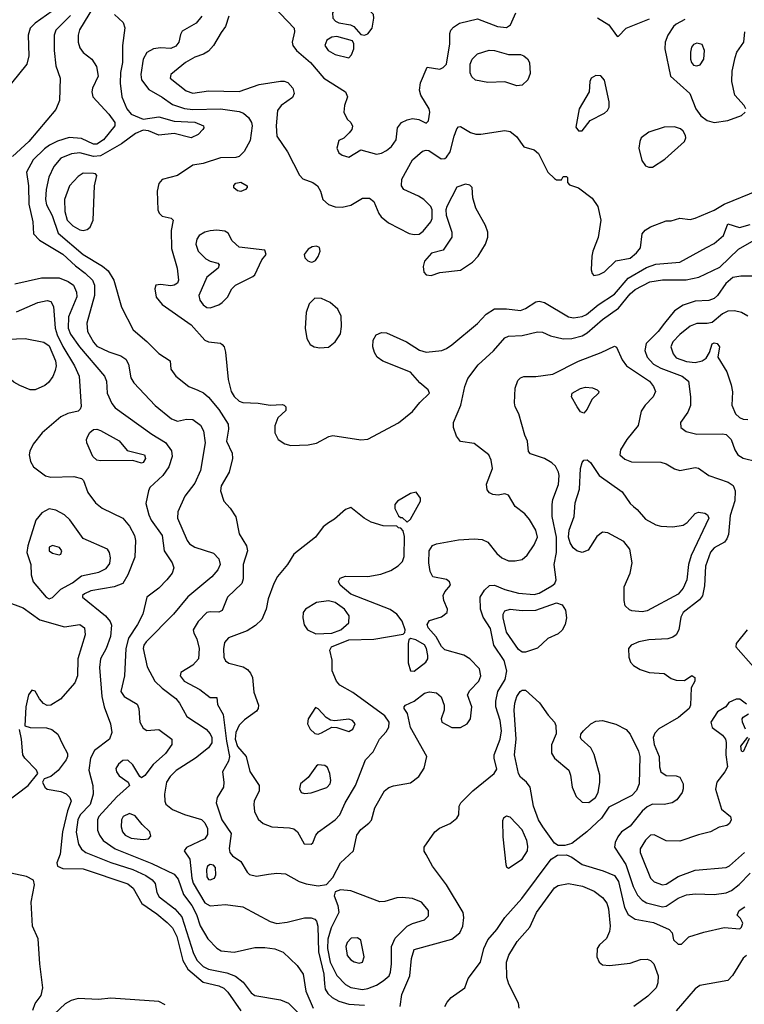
# Model space of a CAD drawing. Extents: x 1173029 to 1307123, y 522559 to 678521.
# Tile 613 of 623: x 1245354 to 1249582, y 653888 to 659635. Entities that reach past the tile are written whole.
import ezdxf

# ---------------------------------------------------------------- set-up
doc = ezdxf.new("R2010")
doc.units = 0

msp = doc.modelspace()

# ---------------------------------------------------------------- linework, layer by layer
at = {"layer": '0CON10XD'}
for points in [[(1247365, 659545.7), (1247385, 659552.5), (1247410.8, 659585), (1247420, 659645), (1247417.5, 659665), (1247362.4, 659722.4), (1247304.6, 659764.6), (1247285, 659771.5), (1247265, 659767.5), (1247195.6, 659705), (1247178.5, 659675), (1247181.1, 659645), (1247196.9, 659626.9), (1247215, 659617.5), (1247284.7, 659604.7), (1247304.2, 659595), (1247345, 659548), (1247365, 659545.7)], [(1245806.1, 659745), (1245703, 659577), (1245694.7, 659545), (1245694.6, 659505), (1245705, 659470.8), (1245725, 659444.4), (1245775.6, 659405), (1245802.8, 659362.8), (1245812.7, 659305), (1245778.8, 659235), (1245775.4, 659215), (1245780.9, 659185), (1245875, 659084.5), (1245908.4, 659035), (1245909.7, 659015), (1245843.2, 658935), (1245805, 658908), (1245785, 658909), (1245715, 658941.8), (1245643.2, 658946.8), (1245575, 658926.9), (1245527, 658903), (1245498.5, 658881.5), (1245432.5, 658817.5), (1245393.5, 658745), (1245405.3, 658665), (1245407.8, 658557.8), (1245431.2, 658455), (1245435.5, 658385), (1245469.2, 658349.2), (1245605, 658265.9), (1245679, 658199), (1245736.5, 658156.5), (1245778.1, 658115), (1245790, 658085), (1245790, 658025), (1245745.3, 657865), (1245748.8, 657815), (1245785, 657752.7), (1245805, 657730), (1245875, 657696.7), (1245945, 657672.9), (1245973.9, 657653.9), (1245988.5, 657625), (1246002.3, 657545), (1246019.5, 657515), (1246145, 657383.1), (1246238.8, 657305), (1246275, 657291.9), (1246326.4, 657303.6), (1246365, 657301.8), (1246409.5, 657269.5), (1246426.4, 657235), (1246436, 657165), (1246409.4, 657005), (1246375, 656930), (1246318, 656855), (1246277.6, 656762.4), (1246275.6, 656725), (1246331.5, 656595), (1246345, 656575.6), (1246375, 656557.3), (1246485, 656521.9), (1246515, 656488), (1246522.7, 656455), (1246510.9, 656425), (1246475.7, 656384.3), (1246335, 656267.5), (1246250.4, 656165), (1246091.5, 656005), (1246078, 655985), (1246074.1, 655965), (1246098.6, 655858.6), (1246142.4, 655775), (1246185, 655732.7), (1246265, 655673.8), (1246286.8, 655646.8), (1246329.1, 655569.1), (1246441.8, 655495), (1246465, 655467.5), (1246474.7, 655445), (1246474.7, 655415), (1246455.5, 655385), (1246380, 655325), (1246266.2, 655253.8), (1246231.2, 655218.8), (1246211.2, 655185), (1246199.6, 655115), (1246200.5, 655075), (1246207.4, 655057.4), (1246245.3, 655025.3), (1246315, 654995.3), (1246415, 654966.7), (1246435, 654947.5), (1246450.4, 654915), (1246450.5, 654879.5), (1246435, 654854.5), (1246327.3, 654802.7), (1246313.8, 654785), (1246346.1, 654736.1), (1246357.6, 654625), (1246366.4, 654595), (1246435, 654480.4), (1246465, 654463.1), (1246555, 654470.5), (1246655, 654456.7), (1246815, 654372), (1246855, 654360.8), (1246915, 654367.1), (1247015, 654392.9), (1247055, 654392.9), (1247075, 654385.8), (1247085, 654373.8), (1247092.5, 654345), (1247097.8, 654195), (1247128.3, 654065), (1247132.4, 654007.6), (1247137.1, 653977.1), (1247151.8, 653951.8), (1247177.4, 653927.4), (1247215, 653906.7), (1247275, 653888.4), (1247365, 653883.4)], [(1246835, 659712.5), (1246955.5, 659585.5), (1246957.1, 659565), (1246943.5, 659505), (1246948.5, 659485), (1246968.5, 659455), (1247051.5, 659385), (1247129.4, 659295), (1247255.8, 659215), (1247265.9, 659185.9), (1247249.5, 659135), (1247245.7, 659095), (1247264, 659055), (1247286.2, 659035), (1247295.9, 659014.1), (1247291.2, 658995), (1247275.9, 658974.1), (1247246.1, 658943.9), (1247215, 658930), (1247203.8, 658885), (1247215, 658857.5), (1247235, 658844), (1247275, 658833.8), (1247345, 658876.2), (1247435, 658850.6), (1247465, 658856.5), (1247495, 658871.5), (1247524, 658896), (1247551.1, 658935), (1247558.5, 659005), (1247581.8, 659035), (1247615, 659051.6), (1247645, 659058.3), (1247682.6, 659052.6), (1247725, 659031.4), (1247740, 659045), (1247747.7, 659095), (1247742.1, 659115), (1247693.4, 659195), (1247686.7, 659225), (1247692.2, 659267.8), (1247731.7, 659358.3), (1247805, 659347.1), (1247825, 659355.6), (1247843.5, 659375), (1247864.4, 659495), (1247862.9, 659555), (1247870, 659575), (1247885, 659591.4), (1247920, 659615), (1248025, 659640), (1248142.5, 659595), (1248195, 659589.2), (1248217.5, 659605), (1248247.8, 659675)], [(1245544.4, 659685.6), (1245444.5, 659615), (1245414.6, 659585), (1245403.6, 659545), (1245407.7, 659425), (1245395.5, 659375), (1245265.6, 659215)], [(1245651, 659659), (1245563.9, 659575), (1245555.3, 659544.7), (1245555.4, 659455), (1245565.4, 659365.4), (1245589.2, 659295), (1245585.6, 659164.4), (1245565, 659111.2), (1245408.2, 658925), (1245312.7, 658837.3)], [(1245908, 659665), (1245958.2, 659618.2), (1245967.4, 659587.4), (1245953.3, 659485), (1245954.1, 659385), (1245942.8, 659327.2), (1245939.8, 659265), (1245950.5, 659185), (1245979.6, 659115), (1246005, 659084.6), (1246075, 659054.5), (1246165, 659068.1), (1246255, 659043.8), (1246375, 659037.7), (1246425.8, 659015), (1246428.6, 659005), (1246422.9, 658995), (1246395, 658964.4), (1246355, 658945.6), (1246255, 658970.9), (1246165, 658962), (1246105, 658986.2), (1246075, 658991.2), (1246028.9, 658971.1), (1245948.5, 658911.5), (1245825, 658840.4), (1245785, 658836.8), (1245705, 658858.7), (1245656.9, 658853.1), (1245595, 658826.8), (1245552.3, 658777.7), (1245523.1, 658716.9), (1245508.4, 658645), (1245504.7, 658585), (1245511.1, 658555), (1245542.6, 658492.6), (1245579.4, 658389.4), (1245724.6, 658265), (1245837.4, 658197.4), (1245869.6, 658169.6), (1245902.3, 658115), (1245948.3, 657958.3), (1246015.7, 657825), (1246095, 657757.8), (1246165, 657687.1), (1246232.5, 657645), (1246236.7, 657595), (1246265.8, 657555), (1246341.4, 657495), (1246393.3, 657473.3)], [(1246416, 659655), (1246384.3, 659615.7), (1246302.2, 659567.8), (1246291.5, 659548.5), (1246282.2, 659505), (1246265, 659481.1), (1246235, 659467.5), (1246175, 659471.9), (1246135.6, 659464.4), (1246095, 659444), (1246074.7, 659405.3), (1246060, 659315), (1246064.7, 659284.7), (1246108, 659228), (1246185, 659182.8), (1246245, 659140.3), (1246315, 659117.3), (1246365, 659111.2), (1246525, 659114.3), (1246635, 659099.7), (1246659.2, 659089.2), (1246688.9, 659065), (1246706, 659036), (1246710.5, 659015), (1246699.2, 658930.8), (1246664, 658866), (1246635, 658836.9), (1246615, 658830.6), (1246525, 658828.9), (1246425, 658795.8), (1246365, 658786.9), (1246275, 658725.7), (1246185, 658702.5), (1246165, 658678.8), (1246155.5, 658635), (1246160, 658525), (1246166.8, 658506.8), (1246185, 658488.8), (1246237.3, 658477.3), (1246250, 658465), (1246238.1, 658405), (1246239.2, 658299.2), (1246273.3, 658185), (1246281.1, 658115), (1246275, 658098), (1246255, 658085.6), (1246235, 658082.2), (1246175, 658090), (1246147.5, 658085), (1246142, 658065), (1246150, 658015), (1246185, 657972.2), (1246355, 657853.5), (1246435, 657764.3), (1246455, 657754.2), (1246525, 657748), (1246535, 657740), (1246546, 657725), (1246553.8, 657695), (1246570.8, 657535), (1246588, 657465), (1246605, 657436.5), (1246635, 657409.1), (1246655, 657401.2), (1246745, 657397.7), (1246815, 657385.5), (1246885, 657389.2), (1246897.5, 657385), (1246906.7, 657375), (1246906, 657355), (1246859.4, 657310.6), (1246842.9, 657265), (1246843.2, 657223.2), (1246862, 657185), (1246900.5, 657160.5), (1246935, 657150.5), (1247036.8, 657153.2), (1247085.7, 657164.3), (1247157.4, 657202.6), (1247181.7, 657208.3), (1247345, 657182.9), (1247385, 657187.5), (1247565, 657281.4), (1247645, 657349.4), (1247688.1, 657401.9), (1247744.3, 657455), (1247737.1, 657475), (1247689.4, 657515), (1247635, 657578.9), (1247473, 657643), (1247440, 657665), (1247423.2, 657693.2), (1247414.3, 657725), (1247415.8, 657765), (1247434.4, 657795.6), (1247465, 657810), (1247495, 657807.1), (1247610, 657755), (1247686.6, 657706.6), (1247725, 657695.4), (1247816, 657705), (1247845, 657715.9), (1247875, 657736.9), (1248025, 657861.5), (1248075, 657917.1), (1248125, 657947.5), (1248195, 657947.7), (1248275, 657937.7), (1248305, 657948.8), (1248365, 657988.5), (1248385, 657992.2), (1248415, 657984.4), (1248555, 657900.7), (1248585, 657895.9), (1248635, 657902.5), (1248660.4, 657915), (1248729.6, 657970.4), (1248825, 658034.1), (1248903.7, 658126.3), (1249010.2, 658189.8), (1249065, 658208.4), (1249205, 658219.3), (1249361.1, 658305), (1249405, 658329.5), (1249460.4, 658375), (1249485, 658443.3), (1249552.6, 658422.6), (1249615, 658439.3)], [(1246573.6, 659655), (1246554.4, 659595), (1246529.2, 659560.8), (1246483.8, 659485), (1246455, 659450.9), (1246426.5, 659433.5), (1246375, 659417.1), (1246322.2, 659385), (1246235.7, 659315), (1246231.9, 659295), (1246325, 659220), (1246365, 659205.9), (1246455, 659220.9), (1246634.6, 659215.4), (1246752, 659258), (1246875, 659277.5), (1246897.4, 659277.4), (1246918.3, 659268.3), (1246948.5, 659235), (1246955.6, 659205), (1246945, 659181.4), (1246879.2, 659135), (1246858.6, 659105), (1246850.5, 659015), (1246853.5, 658955), (1246917.3, 658865), (1246987, 658727), (1247005, 658706.7), (1247065, 658686), (1247091.2, 658665), (1247108.8, 658635), (1247122, 658585), (1247155, 658557.1), (1247195, 658542.9), (1247235, 658540.6), (1247286.3, 658553.7), (1247355, 658594.4), (1247395, 658592.9), (1247420, 658575), (1247448.8, 658505), (1247463.8, 658485), (1247505, 658450), (1247626.8, 658386.8), (1247655, 658380.8), (1247685, 658384), (1247708.3, 658401.7), (1247752.5, 658455), (1247760, 658475), (1247760, 658525), (1247752.5, 658545), (1247711.2, 658585), (1247681.2, 658605), (1247594.3, 658644.3), (1247581.2, 658665), (1247584, 658705), (1247645, 658817.5), (1247705, 658868.9), (1247725, 658874.4), (1247741.1, 658871.1), (1247813.8, 658823.8), (1247835, 658825.6), (1247845, 658832.9), (1247865.3, 658864.7), (1247888.9, 658955), (1247905, 658998), (1247915, 659010), (1247925, 659012), (1247985, 658976.5), (1248015, 658967.3), (1248045, 658966.4), (1248185, 658989.1), (1248215, 658982.2), (1248253.1, 658953.1), (1248295, 658893.3), (1248355, 658876), (1248380, 658855), (1248435.9, 658745.9), (1248475, 658707.5), (1248485, 658700), (1248515, 658700), (1248525, 658720), (1248545, 658720), (1248550, 658715), (1248550, 658685), (1248561.7, 658671.7), (1248615, 658653.3), (1248694.5, 658594.5), (1248727.1, 658545), (1248744.3, 658465), (1248728.6, 658365), (1248697.5, 658285), (1248692.9, 658255), (1248688.8, 658175), (1248693, 658153), (1248703, 658143), (1248735, 658148.8), (1248765, 658162.9), (1248832.1, 658227.9), (1248915, 658243.5), (1248953.3, 658275), (1248976, 658304), (1248985.6, 658385), (1249003.3, 658406.7), (1249034, 658426), (1249125, 658460.8), (1249155, 658462), (1249205, 658476), (1249265, 658470), (1249295, 658477.8), (1249405, 658524.2), (1249465, 658558.9), (1249665, 658640.2)], [(1248725, 659646.7), (1248790.6, 659605), (1248835, 659543.3), (1248845, 659537.5), (1248892, 659585), (1249028.9, 659641.1)], [(1249235, 659636), (1249185, 659610), (1249168.8, 659595), (1249135.7, 659545), (1249120, 659505), (1249117.1, 659465), (1249151.1, 659305), (1249263.8, 659203.8), (1249299.4, 659115), (1249328.1, 659075), (1249365, 659047.3), (1249405, 659035.4), (1249485, 659047.1), (1249565, 659077.1), (1249586, 659095)], [(1247275, 659412), (1247290.3, 659429.7), (1247304.4, 659465), (1247304.3, 659495), (1247295, 659512), (1247205, 659537.5), (1247175, 659533.5), (1247145.6, 659515), (1247134.5, 659485), (1247153.3, 659455), (1247195, 659432.1), (1247275, 659412)], [(1249590, 659115), (1249580, 659135), (1249526.9, 659195), (1249508.9, 659275), (1249510, 659335), (1249527.8, 659415), (1249538.6, 659445), (1249578, 659505), (1249584.3, 659565)], [(1249305, 659365.5), (1249325, 659372.5), (1249345.5, 659405), (1249348.5, 659455), (1249335, 659490.8), (1249305, 659498.8), (1249285, 659490), (1249273.3, 659475), (1249266.7, 659445), (1249268.2, 659405), (1249273.1, 659385), (1249285, 659370.5), (1249305, 659365.5)], [(1248255, 659248.8), (1248185, 659272.9), (1248085, 659269.5), (1248012.8, 659282.8), (1247991.1, 659301.1), (1247982.2, 659325), (1247981.8, 659375), (1247993.8, 659405), (1248025, 659436.4), (1248092.4, 659457.6), (1248125, 659455.4), (1248205, 659431.5), (1248275, 659431.4), (1248295, 659424.3), (1248316.2, 659406.2), (1248328.6, 659385), (1248332, 659322), (1248318.9, 659285), (1248285, 659252.9), (1248255, 659248.8)], [(1248635, 658987.5), (1248682.1, 659047.9), (1248765, 659090.5), (1248782.9, 659105), (1248793.1, 659125), (1248793.1, 659155), (1248765, 659282.5), (1248745, 659307.8), (1248715, 659310), (1248688, 659295), (1248680, 659275), (1248676, 659215), (1248618.6, 659115), (1248598.3, 659008.3), (1248615, 658987.5), (1248635, 658987.5)], [(1249025, 658774.3), (1249045, 658774.4), (1249118.1, 658821.9), (1249232.7, 658925), (1249240.9, 658945), (1249238.5, 658958.5), (1249225, 658984), (1249209.1, 658999.1), (1249175, 659009.4), (1249115, 659008.8), (1249025, 658979.3), (1248980, 658945), (1248971.1, 658925), (1248966.9, 658885), (1248983.1, 658813.1), (1249005, 658782.9), (1249025, 658774.3)], [(1245725, 658404.6), (1245748.3, 658411.7), (1245764.4, 658425), (1245783.1, 658465), (1245790, 658665), (1245803.8, 658725), (1245796.2, 658735), (1245785, 658737.8), (1245725, 658740.5), (1245695, 658720.6), (1245645.3, 658664.7), (1245615.4, 658585), (1245617.1, 658515), (1245631.8, 658465), (1245665, 658432.4), (1245705, 658409.3), (1245725, 658404.6)], [(1246645, 658633.1), (1246625, 658635.5), (1246604, 658654), (1246603, 658667), (1246615, 658681.9), (1246645, 658687.3), (1246680.8, 658665), (1246680.8, 658655), (1246672, 658645), (1246645, 658633.1)], [(1247755, 658142.9), (1247805, 658160), (1247926.4, 658173.6), (1247995, 658220), (1248029.2, 658255), (1248070.8, 658325), (1248084.4, 658365.6), (1248084.3, 658395), (1248070.8, 658435), (1248015.6, 658535.6), (1247998, 658595), (1247993.3, 658655), (1247979.5, 658669.5), (1247955, 658676), (1247905, 658658), (1247846.7, 658545), (1247840, 658525), (1247841.2, 658495), (1247875.7, 658395), (1247874.3, 658365.7), (1247825, 658290), (1247757.3, 658272.7), (1247715.8, 658225), (1247707.8, 658195), (1247712, 658162), (1247725.7, 658145.7), (1247755, 658142.9)], [(1246393.3, 657473.3), (1246426.5, 657456.5), (1246455, 657432.2), (1246515, 657360), (1246569.6, 657275), (1246572.9, 657245), (1246560.4, 657175), (1246593.6, 657105), (1246595.5, 657075), (1246576.4, 656995), (1246530, 656915), (1246525.4, 656885), (1246545, 656826), (1246582.9, 656785), (1246614.5, 656734.5), (1246634.4, 656635), (1246677.9, 656565), (1246683.9, 656535), (1246657.8, 656455), (1246658.3, 656371.7), (1246650.6, 656345), (1246565.6, 656265), (1246535, 656186), (1246515, 656178.1), (1246465, 656180), (1246445, 656174.4), (1246395, 656122.9), (1246366.9, 656075), (1246369.4, 656055), (1246387.5, 656022.5), (1246400.5, 655965), (1246397.8, 655905), (1246365, 655867.3), (1246295, 655825.7), (1246291.1, 655805), (1246314.4, 655775), (1246405.7, 655725), (1246465, 655680), (1246505, 655680), (1246508.3, 655638.3), (1246540.8, 655580.8), (1246560.4, 655425), (1246578.3, 655335), (1246571.6, 655308.4), (1246538.2, 655245), (1246545.6, 655185), (1246542.9, 655155), (1246505.6, 655095), (1246500, 655065), (1246532.8, 654965), (1246587.8, 654885), (1246577, 654797), (1246580, 654775), (1246595.4, 654755.4), (1246645, 654721.1), (1246680.3, 654660.3), (1246695.3, 654645.3), (1246735, 654636.1), (1246805, 654647.5), (1246855, 654653.9), (1246905, 654650.3), (1246985, 654605.3), (1247025, 654590.9), (1247095, 654579.2), (1247143.2, 654586.8), (1247180.9, 654629.1), (1247225.4, 654715), (1247301.8, 654785), (1247321.8, 654875), (1247345, 654908.5), (1247391.1, 654945), (1247405.9, 654964.1), (1247425.6, 655035), (1247482.9, 655135), (1247507, 655153), (1247535, 655163.5), (1247635, 655180.5), (1247682.8, 655217.2), (1247714, 655266), (1247729.5, 655335), (1247635, 655503.8), (1247616.2, 655586.2), (1247598, 655615), (1247596.7, 655625), (1247605.8, 655634.2), (1247655, 655657.1), (1247716.7, 655705), (1247745, 655711.4), (1247785, 655706), (1247812.3, 655682.3), (1247830, 655635), (1247830, 655605), (1247813.3, 655555), (1247816.7, 655535), (1247875, 655504), (1247925, 655504), (1247965, 655526.2), (1247983.8, 655555), (1247991.4, 655625), (1247966.2, 655695), (1247979.7, 655720.3), (1248031.8, 655775), (1248044.5, 655805), (1248036.1, 655846.1), (1247980.8, 655905), (1247945.9, 655925.9), (1247835, 655956.5), (1247815, 655976.2), (1247783.8, 656033.8), (1247736.7, 656085), (1247730.6, 656105), (1247745, 656129.2), (1247815, 656149.2), (1247848.8, 656175), (1247850, 656195), (1247828, 656245), (1247824, 656275), (1247833.9, 656296.1), (1247867.5, 656335), (1247862.5, 656355), (1247845, 656368.8), (1247765, 656383.3), (1247748, 656415), (1247740.5, 656465), (1247742.5, 656535), (1247763.2, 656566.8), (1247785, 656576.9), (1247915, 656598.9), (1248005, 656606.2), (1248052.2, 656602.2), (1248086, 656586), (1248138.7, 656518.7), (1248167.1, 656495), (1248205, 656477.1), (1248245, 656476.4), (1248285, 656485.5), (1248315, 656510), (1248355, 656570.6), (1248374.7, 656615), (1248365.6, 656655.6), (1248328.2, 656718.2), (1248300.6, 656750.6), (1248244.3, 656794.3), (1248205, 656860), (1248185, 656867.5), (1248145, 656860.8), (1248115, 656864), (1248095, 656874), (1248080.7, 656890.7), (1248077.5, 656925), (1248112.5, 657015), (1248104.3, 657065), (1248091.4, 657095), (1248005, 657161.4), (1247925, 657172.5), (1247902.7, 657205), (1247884.6, 657255), (1247885.4, 657285), (1247927.3, 657385), (1247951.2, 657495), (1247969.1, 657540.9), (1248028.8, 657621.2), (1248118.3, 657701.7), (1248185, 657778.9), (1248205, 657788.5), (1248285, 657792.5), (1248375, 657814.3), (1248405, 657810.6), (1248450.7, 657790.7), (1248525, 657772.9), (1248575, 657775.4), (1248635, 657790.9), (1248665, 657807.3), (1248754, 657885), (1248848.2, 657951.8), (1248915, 658035.8), (1248945, 658061.4), (1249030.8, 658105), (1249105, 658117.7), (1249242.4, 658117.6), (1249316.6, 658133.4), (1249438.2, 658191.8), (1249547.1, 658295), (1249720.6, 658395)], [(1246465, 657953.3), (1246515, 657970.6), (1246535, 657984.3), (1246565.7, 658015), (1246590.8, 658065), (1246613.2, 658086.8), (1246714.2, 658135.8), (1246725, 658146.2), (1246765.8, 658234.2), (1246792.5, 658265), (1246785, 658290), (1246635, 658306.7), (1246593.9, 658343.9), (1246570, 658390), (1246551.2, 658401.2), (1246505, 658406.9), (1246465, 658403.1), (1246433.8, 658395), (1246402, 658375), (1246388, 658355), (1246380.8, 658325), (1246395.8, 658285), (1246439.3, 658239.3), (1246465, 658226), (1246510, 658215), (1246517.5, 658205), (1246512.5, 658185), (1246446.8, 658133.2), (1246399.6, 658025), (1246405, 657999.2), (1246425, 657970.5), (1246445, 657955.6), (1246465, 657953.3)], [(1247055, 658220), (1247065, 658222.5), (1247079.5, 658230.5), (1247095, 658252.5), (1247106.2, 658285), (1247102.5, 658305), (1247085, 658313.3), (1247060.5, 658309.5), (1247037.5, 658295), (1247013.3, 658265), (1247017.5, 658245), (1247035, 658227.5), (1247055, 658220)], [(1245326, 658094), (1245480.8, 658129.2), (1245585, 658128.9), (1245637.4, 658107.4), (1245667.3, 658085), (1245684.7, 658045), (1245686.9, 658016.9), (1245638.8, 657901.2), (1245637, 657835), (1245649.5, 657799.5), (1245702.6, 657725), (1245848.5, 657555), (1245859.5, 657525), (1245864.5, 657455), (1245892.5, 657395), (1245910.4, 657370.4), (1246125, 657216.7), (1246205, 657166.9), (1246239, 657119), (1246242.9, 657085), (1246224.1, 657025), (1246189.7, 656975), (1246114, 656905), (1246104.6, 656885), (1246090.8, 656810.8), (1246106.8, 656745), (1246120.4, 656715), (1246186.1, 656625), (1246196.2, 656535), (1246244.4, 656465), (1246253.1, 656435), (1246242.9, 656405), (1246211.9, 656365), (1246165, 656318.1), (1246095, 656264), (1246072.3, 656165), (1246041.1, 656105), (1245987.9, 656025), (1245972.4, 655965), (1245965.3, 655805), (1245943.6, 655715), (1245963.1, 655685), (1246039.7, 655639.7), (1246048.9, 655615), (1246054.5, 655535), (1246075, 655499.2), (1246095, 655485.8), (1246165, 655492.9), (1246240.8, 655435), (1246241.4, 655405), (1246205, 655351.9), (1246132.9, 655287.1), (1246085, 655224.2), (1246065, 655210), (1246055, 655217.5), (1246015, 655285.6), (1245985, 655312.9), (1245955, 655310.8), (1245929.8, 655290.2), (1245914.4, 655265), (1245918.1, 655245), (1245935, 655221.9), (1245986.7, 655185), (1245993.8, 655165), (1245921, 655099), (1245815.3, 654985), (1245807.3, 654965), (1245808, 654905), (1245819.3, 654875), (1245840.8, 654845), (1245911.8, 654795), (1246125, 654709.8), (1246255, 654648), (1246277.8, 654617.8), (1246309, 654529), (1246359, 654465), (1246385, 654412.9), (1246406.6, 654346.6), (1246451.2, 654271.2), (1246505, 654216), (1246529.7, 654199.7), (1246605, 654192.5), (1246725, 654219.3), (1246785, 654220), (1246842.1, 654212.1), (1246891.9, 654191.9), (1246971.9, 654115), (1247008.1, 654065), (1247023.7, 653965), (1247066.6, 653865)], [(1249635, 658139.2), (1249560.9, 658139.1), (1249515, 658130), (1249473.8, 658096.2), (1249425, 658025.6), (1249405, 658007.1), (1249375, 657996.1), (1249295, 657991.8), (1249225, 657968.4), (1249174, 657936), (1249115.4, 657865), (1249079.2, 657815), (1249008.5, 657745), (1249001.8, 657705), (1249013.9, 657665), (1249052.3, 657625), (1249095, 657602.3), (1249219.4, 657555), (1249255.6, 657525), (1249267.1, 657435), (1249266.7, 657383.3), (1249252.7, 657345), (1249210, 657285), (1249211.9, 657255), (1249241.5, 657231.5), (1249305, 657215.4), (1249455, 657218.9), (1249475, 657214.4), (1249504.4, 657185), (1249525.6, 657125), (1249544.3, 657095), (1249575, 657076.7), (1249655, 657057.1)], [(1245335, 657930), (1245460, 657985), (1245515, 657996.5), (1245535, 657990), (1245551.2, 657961.2), (1245561.7, 657835), (1245573.4, 657795), (1245605, 657727.5), (1245674.7, 657615), (1245701.8, 657555), (1245711.9, 657378.1), (1245707.6, 657362.4), (1245695, 657350), (1245635, 657337.3), (1245595, 657316.9), (1245485, 657223.2), (1245432.8, 657157.2), (1245412.8, 657117.2), (1245408.4, 657095), (1245416.4, 657056.4), (1245435, 657025.6), (1245505, 656972.2), (1245535, 656965.3), (1245669.1, 656969.1), (1245715, 656958), (1245725.5, 656945.5), (1245751.2, 656875), (1245795.6, 656815), (1245834.8, 656784.8), (1245956.4, 656726.4), (1245995, 656678.6), (1246024.5, 656625), (1246030, 656595), (1246025, 656497.5), (1245985.8, 656395), (1245956, 656345), (1245905.5, 656324.5), (1245768.3, 656301.7), (1245731.2, 656285), (1245721.2, 656275), (1245720.8, 656265), (1245855.4, 656155.4), (1245882.7, 656122.7), (1245890.4, 656100.4), (1245883.3, 656035), (1245858.2, 655965), (1245824.7, 655905.3), (1245820.5, 655855), (1245834, 655684), (1245846, 655625), (1245883.6, 655525), (1245892.2, 655475), (1245877.8, 655435), (1245790.4, 655369.6), (1245766.9, 655325), (1245757.7, 655255), (1245780.8, 655165), (1245782.1, 655115), (1245766.1, 655055), (1245707, 654995), (1245692.3, 654965), (1245682.6, 654892.6), (1245696.6, 654823.4), (1245714, 654794), (1245739.4, 654775), (1245885, 654716.5), (1246015, 654675.7), (1246090.5, 654640.5), (1246127.1, 654615), (1246143.6, 654593.6), (1246155, 654541.2), (1246168.5, 654515), (1246259.1, 654445), (1246299.3, 654399.3), (1246369, 654185), (1246389.5, 654145), (1246425, 654109.4), (1246455, 654094.1), (1246562.2, 654072.2), (1246612.6, 654052.6), (1246657, 654017), (1246705, 653955.5), (1246725, 653939.1), (1246875, 653914.5), (1246921.4, 653895), (1246985, 653833.1)], [(1247105, 657720), (1247155, 657724), (1247195, 657756), (1247225, 657801.2), (1247232.1, 657845), (1247228.8, 657905), (1247209.5, 657945), (1247165, 657985.6), (1247115, 658007.1), (1247075, 658010), (1247042.6, 657977.4), (1247024.5, 657925.5), (1247020.5, 657835), (1247028.6, 657775), (1247048.8, 657738.8), (1247072.5, 657725), (1247105, 657720)], [(1249602.5, 657905), (1249566, 657926), (1249525, 657936.2), (1249485, 657933.8), (1249455, 657917.9), (1249395, 657868.9), (1249365, 657862.2), (1249305, 657862.9), (1249265, 657846.9), (1249205, 657797.9), (1249164.4, 657755.6), (1249152.5, 657725), (1249167.1, 657685), (1249185, 657662.3), (1249245, 657640.3), (1249295, 657635.4), (1249335, 657643.6), (1249359.3, 657660.7), (1249377.7, 657692.3), (1249395, 657743.3), (1249405, 657748.8), (1249422.5, 657745), (1249436.7, 657725), (1249428, 657665), (1249480.4, 657580.4), (1249504.7, 657504.7), (1249512.5, 657462.5), (1249509, 657385), (1249530.5, 657335), (1249552.9, 657312.9), (1249575, 657303.1), (1249602.3, 657302.3)], [(1245445, 657474.3), (1245415, 657475.6), (1245355, 657500.5), (1245319.8, 657519.8), (1245291.4, 657545), (1245258.1, 657595), (1245219.7, 657679.7), (1245212.9, 657715), (1245225, 657747.1), (1245245, 657760), (1245285, 657770.9), (1245385, 657773.9), (1245495, 657752.9), (1245525, 657730.9), (1245562.5, 657645), (1245566.2, 657615), (1245561.9, 657588.1), (1245548, 657552), (1245522.6, 657517.4), (1245499.8, 657500.2), (1245445, 657474.3)], [(1247574.4, 653875), (1247583.5, 653945), (1247630, 654055), (1247640.8, 654155), (1247655, 654208.8), (1247875, 654269.5), (1247921.1, 654305), (1247939.2, 654345), (1247944.6, 654395.4), (1247941.1, 654425), (1247843.5, 654585), (1247762.5, 654695), (1247725, 654763.3), (1247713, 654783), (1247713.3, 654805), (1247776, 654895), (1247803.6, 654916.4), (1247865, 654944.4), (1247904.2, 654975), (1247915.8, 654995), (1247918.6, 655045), (1247927.1, 655065), (1247997.1, 655135), (1248122.9, 655235), (1248138.7, 655261.3), (1248122.1, 655325), (1248122.3, 655345), (1248157.8, 655435), (1248165.3, 655485), (1248157.3, 655545), (1248131.1, 655625), (1248131.7, 655658.3), (1248143.5, 655715), (1248186.6, 655785), (1248196.5, 655835), (1248180, 655895), (1248120, 655985), (1248101.4, 656081.4), (1248058.6, 656148.6), (1248042.6, 656195), (1248040, 656265), (1248065, 656306), (1248095, 656332.2), (1248125, 656334.2), (1248185, 656308.7), (1248265, 656288.8), (1248355, 656279.5), (1248385, 656288.2), (1248458.6, 656331.4), (1248475.5, 656345), (1248484.5, 656365), (1248472.5, 656455), (1248485.2, 656525), (1248485.2, 656615), (1248461.3, 656735), (1248460, 656805), (1248464.7, 656835), (1248497, 656923), (1248502.1, 656975), (1248498.2, 656995), (1248479.8, 657029.8), (1248458.8, 657048.8), (1248415, 657073.5), (1248335, 657102), (1248322.5, 657115), (1248316.7, 657175), (1248301.2, 657211.2), (1248266.7, 657335), (1248245.6, 657375), (1248240.6, 657399.4), (1248245.4, 657484.6), (1248261.1, 657528.9), (1248275, 657545.8), (1248295, 657552.9), (1248365, 657552.7), (1248465, 657566.9), (1248615, 657643.2), (1248747, 657693), (1248825, 657730), (1248835, 657723.3), (1248869.6, 657649.6), (1248893.6, 657615), (1249028.1, 657525), (1249052.2, 657495), (1249063.5, 657465), (1249050.5, 657435), (1249004, 657386), (1248979.7, 657350.3), (1248963, 657267), (1248895.7, 657185), (1248860, 657125), (1248855.8, 657095), (1248885, 657070.6), (1248922.5, 657055), (1249095, 657052.1), (1249126.2, 657043.8), (1249175, 657014.5), (1249205, 657004.4), (1249295, 657022.5), (1249315, 657018), (1249375, 656975.7), (1249486.5, 656936.5), (1249516.5, 656916.5), (1249529.1, 656885), (1249526.2, 656826.2), (1249498.5, 656741.5), (1249489.2, 656630.8), (1249480.5, 656605), (1249465.7, 656585), (1249405, 656552.7), (1249385, 656528.1), (1249354.8, 656445.2), (1249349.6, 656330.4), (1249337.8, 656272.2), (1249320.8, 656249.2), (1249224.6, 656175), (1249211.2, 656148.8), (1249199.7, 656075), (1249185, 656044.4), (1249165, 656030.4), (1249135, 656020.9), (1249025, 656016.4), (1248966.2, 656005), (1248922, 655985), (1248905.8, 655965), (1248907.1, 655915), (1248917.1, 655885), (1248935, 655865.7), (1248973.3, 655843.3), (1249025.8, 655824.2), (1249115, 655820), (1249155, 655790), (1249185, 655780), (1249231.7, 655778.3), (1249275, 655806.7), (1249292.5, 655795), (1249293.3, 655775), (1249272.5, 655735), (1249267.8, 655635), (1249260, 655615), (1249196.8, 655563.2), (1249083.5, 655496.5), (1249059.6, 655470.4), (1249050.5, 655445), (1249055.7, 655405), (1249084.7, 655335), (1249086.4, 655275), (1249095, 655245.6), (1249125, 655223.9), (1249185, 655222.5), (1249205, 655213.8), (1249225.7, 655175), (1249225.8, 655145.8), (1249218.6, 655125), (1249187.6, 655082.4), (1249161.2, 655065), (1249115, 655054.6), (1249045, 655056.2), (1249015, 655041.5), (1248986, 655015), (1248915, 654928.5), (1248865.3, 654894.7), (1248843.1, 654865), (1248827.6, 654832.4), (1248824, 654805), (1248890.7, 654705), (1248932.9, 654575), (1248958, 654525), (1248985, 654495.4), (1249011.2, 654481.2), (1249105, 654457.5), (1249125, 654460.6), (1249195, 654507.8), (1249245, 654527.2), (1249295.9, 654534.1), (1249405, 654530), (1249475, 654539.7), (1249506.9, 654553.1), (1249552.2, 654587.8), (1249615, 654653.8)], [(1248645, 657338.8), (1248625, 657346.2), (1248605.8, 657375), (1248574, 657435), (1248576.7, 657455), (1248625, 657482.2), (1248655, 657490.5), (1248695, 657486.5), (1248723.8, 657475), (1248732.5, 657465), (1248730.8, 657455), (1248692.4, 657417.6), (1248665, 657361.2), (1248645, 657338.8)], [(1246065, 657046.7), (1246015, 657063.3), (1245825, 657060), (1245804.4, 657064.4), (1245780.8, 657085), (1245745.6, 657165), (1245743.5, 657185), (1245750.6, 657205), (1245763.8, 657226.2), (1245785, 657242.9), (1245805, 657244.5), (1245825, 657237.5), (1245935, 657177.1), (1245980.3, 657120.3), (1246081.2, 657095), (1246088.6, 657075), (1246075, 657051.2), (1246065, 657046.7)], [(1248985, 656180), (1248925.9, 656185.9), (1248911.2, 656191.2), (1248886.7, 656215), (1248880, 656245), (1248880.8, 656325), (1248915.6, 656405), (1248927.5, 656465), (1248914.5, 656545), (1248879.2, 656589.2), (1248785, 656640.6), (1248755, 656643.3), (1248721.9, 656618.1), (1248671.2, 656538.8), (1248635, 656524.5), (1248605.4, 656535.4), (1248582.5, 656552.5), (1248565, 656582.5), (1248555.8, 656615), (1248559.7, 656655), (1248589.6, 656735), (1248594.6, 656815), (1248620.9, 656895), (1248625.3, 657015), (1248635, 657050), (1248645.7, 657064.3), (1248665, 657065.8), (1248685, 657050.8), (1248735.6, 656975), (1248868.7, 656878.7), (1248915, 656811.2), (1248934.3, 656794.3), (1248957, 656777), (1249005, 656720), (1249065, 656686.9), (1249095, 656678.5), (1249165, 656674.7), (1249224.2, 656685.8), (1249248.5, 656701.5), (1249295, 656752.5), (1249315, 656761.4), (1249351.2, 656755), (1249366, 656745), (1249374.2, 656725), (1249271.9, 656508.1), (1249256.9, 656455), (1249246.5, 656365), (1249225, 656317.5), (1249195, 656282.5), (1249015, 656184.4), (1248985, 656180)], [(1247615, 656702.5), (1247635, 656720), (1247692.5, 656825), (1247691.7, 656841.7), (1247667, 656877), (1247635, 656870), (1247558.8, 656825), (1247542, 656805), (1247542.7, 656782.7), (1247565, 656740), (1247575, 656730), (1247585, 656730), (1247615, 656702.5)], [(1245525, 656255.5), (1245545, 656262.5), (1245595, 656310.9), (1245661.5, 656348.5), (1245715, 656390), (1245815, 656410.8), (1245858.1, 656431.9), (1245879.5, 656460.5), (1245883.8, 656495), (1245878.8, 656525), (1245865.4, 656545.4), (1245725, 656606.9), (1245645.6, 656715.6), (1245616, 656746), (1245565, 656772.2), (1245525, 656781.3), (1245483.7, 656756.3), (1245447.7, 656715), (1245401.3, 656565), (1245396.1, 656525), (1245418.5, 656455), (1245420.5, 656395), (1245433.5, 656355), (1245507.8, 656265), (1245525, 656255.5)], [(1247055, 654822.5), (1247065, 654830), (1247081.2, 654875), (1247098, 654895), (1247194.1, 654965.9), (1247222.2, 654995), (1247252.3, 655065), (1247312.5, 655165), (1247370.8, 655315), (1247417.2, 655362.8), (1247452.3, 655435), (1247492.1, 655477.9), (1247507.6, 655505), (1247509.7, 655535), (1247485, 655571.6), (1247297.6, 655707.6), (1247221.2, 655751.2), (1247201.9, 655775), (1247178, 655835), (1247177.3, 655897.3), (1247163.3, 655955), (1247172.5, 655975), (1247275, 656016.2), (1247419.3, 656019.3), (1247591.3, 656048.7), (1247600.8, 656059.2), (1247602.4, 656075), (1247585.2, 656125.2), (1247555, 656164.6), (1247515, 656192.5), (1247285, 656282.5), (1247224.4, 656335), (1247213.2, 656356.8), (1247224, 656375), (1247255, 656387.5), (1247385, 656385.3), (1247461.5, 656398.5), (1247519.5, 656420.5), (1247562.2, 656447.8), (1247586.6, 656473.4), (1247597.3, 656502.7), (1247598.8, 656618.8), (1247591.7, 656651.7), (1247578.3, 656668.3), (1247565, 656670), (1247555, 656680), (1247475, 656680.8), (1247405, 656701.9), (1247364, 656725), (1247285, 656787.5), (1247255, 656775.7), (1247189.8, 656720.2), (1247155, 656698.6), (1247125.5, 656674.5), (1247080, 656615), (1246953.8, 656515), (1246915.6, 656455), (1246858.9, 656385), (1246837.5, 656345), (1246804.3, 656255), (1246792.9, 656195), (1246766.2, 656133.8), (1246729.8, 656100.2), (1246680.9, 656069.1), (1246571.8, 656028.2), (1246549.3, 656000.7), (1246542.6, 655962.6), (1246545.5, 655915), (1246554.1, 655894.1), (1246575, 655880.4), (1246657.9, 655857.9), (1246682.6, 655842.6), (1246701.3, 655821.3), (1246711.5, 655795), (1246719.4, 655709.4), (1246747.3, 655635), (1246745.5, 655615), (1246735, 655600), (1246665, 655549.5), (1246635, 655518.2), (1246615.4, 655474.6), (1246611.7, 655435), (1246625, 655393.5), (1246675.4, 655335), (1246696.9, 655246.9), (1246750.8, 655165), (1246751.4, 655135), (1246722.5, 655075), (1246719.5, 655055), (1246724.6, 655014.6), (1246745, 654968), (1246775, 654943.3), (1246825, 654923.5), (1246929.1, 654919.1), (1246952.7, 654912.7), (1246974.2, 654894.2), (1247014.1, 654824.1), (1247055, 654822.5)], [(1245585, 656512), (1245595, 656516.7), (1245600.8, 656535), (1245586.2, 656555), (1245545, 656566.9), (1245525, 656555.8), (1245525, 656534.4), (1245545, 656522.2), (1245585, 656512)], [(1245275, 656239.2), (1245375, 656202.2), (1245472, 656132), (1245615, 656092.1), (1245705, 656105.5), (1245731.5, 656085), (1245736, 656045), (1245693.6, 655905), (1245690.9, 655805), (1245675.2, 655764.8), (1245591.4, 655668.6), (1245535, 655634.3), (1245515, 655633.1), (1245493.8, 655643.8), (1245470.5, 655670.5), (1245445, 655716), (1245425, 655721.2), (1245405.7, 655695), (1245390, 655625), (1245383.3, 655513.3), (1245414.3, 655504.3), (1245511.1, 655501.1), (1245541.5, 655491.5), (1245576, 655466), (1245603.9, 655406.1), (1245632.2, 655352.2), (1245633.5, 655335), (1245625.5, 655315), (1245577.6, 655252.4), (1245535, 655217.5), (1245496.2, 655203.8), (1245486.2, 655185), (1245500.8, 655155), (1245515, 655144.5), (1245595, 655131.1), (1245625, 655117.1), (1245645.8, 655095), (1245654.4, 655075), (1245632.8, 655017.2), (1245603.8, 654895), (1245589.6, 654765), (1245570.6, 654715), (1245574.2, 654695), (1245605, 654681.8), (1245725, 654679.2), (1245985, 654591.8), (1246016.8, 654566.8), (1246066.5, 654476.5), (1246155, 654415.9), (1246215, 654365.9), (1246244.7, 654335), (1246271, 654285), (1246305.2, 654145), (1246334.2, 654094.2), (1246425, 654017.9), (1246515, 653997), (1246545, 653982.4), (1246568.9, 653958.9), (1246645, 653850)], [(1247081.6, 656051.6), (1247175, 656054.5), (1247228.2, 656075), (1247274.4, 656115), (1247275.5, 656155), (1247248.4, 656195), (1247195, 656234.3), (1247155, 656243.3), (1247085, 656233.4), (1247021.1, 656195), (1247008.2, 656175), (1247005.9, 656145), (1247013.8, 656103.8), (1247033.4, 656073.4), (1247081.6, 656051.6)], [(1248285, 655944.6), (1248265, 655959.1), (1248195, 656060), (1248175.3, 656145), (1248175.4, 656165), (1248185, 656184.3), (1248215, 656193.9), (1248285, 656186.9), (1248365, 656189.2), (1248485, 656232.1), (1248519.6, 656219.6), (1248538, 656188), (1248543.8, 656145), (1248536.2, 656105), (1248518.3, 656071.7), (1248495, 656051.2), (1248435, 656023.8), (1248375, 655966.5), (1248305, 655944.6), (1248285, 655944.6)], [(1249598.8, 656075), (1249534.4, 655995), (1249531.8, 655975), (1249635, 655858.7)], [(1247655, 655833.5), (1247723.3, 655885), (1247734.5, 655905), (1247734.6, 655925), (1247727.6, 655965), (1247715, 655986.8), (1247665, 656015.9), (1247635, 656023.6), (1247624.7, 656015.3), (1247620.2, 655995), (1247620.6, 655880.6), (1247634, 655834), (1247655, 655833.5)], [(1248535, 654814.3), (1248495, 654815.6), (1248475, 654828.1), (1248405.3, 654925), (1248381.6, 654965), (1248350.8, 655045), (1248331.5, 655155), (1248310.5, 655185), (1248276.2, 655215), (1248265, 655235.7), (1248241.1, 655345), (1248250.7, 655435), (1248239.7, 655605), (1248243.7, 655646.3), (1248254.7, 655685), (1248273.6, 655715), (1248285, 655722.2), (1248305, 655721.1), (1248387.4, 655647.4), (1248436.4, 655576.4), (1248474.4, 655535), (1248481.4, 655515), (1248483.9, 655466.1), (1248457, 655403), (1248456.5, 655355), (1248474.5, 655325), (1248558.5, 655255), (1248568.5, 655225), (1248576.5, 655155), (1248600.4, 655100.4), (1248635, 655068.1), (1248675, 655065.7), (1248714, 655095), (1248729.2, 655125), (1248738.9, 655185), (1248738.5, 655225), (1248706.3, 655346.3), (1248685.9, 655385.9), (1248630, 655435), (1248626, 655445), (1248628, 655465), (1248644, 655485), (1248686, 655525), (1248715, 655541.5), (1248755, 655544.6), (1248832.5, 655522.5), (1248891.4, 655491.4), (1248915, 655465.8), (1248964, 655365), (1248972, 655335), (1248968.4, 655175), (1248953.4, 655136.6), (1248925, 655106.4), (1248790.4, 655039.6), (1248747.8, 654975), (1248663.5, 654895), (1248575, 654827.5), (1248535, 654814.3)], [(1249595, 655640), (1249555, 655670), (1249535, 655670), (1249490.7, 655649.3), (1249473.3, 655625), (1249425, 655595.6), (1249385.6, 655535), (1249395, 655504.2), (1249455, 655460), (1249471.1, 655435), (1249475.5, 655415.5), (1249474.5, 655345), (1249484.4, 655275), (1249468.9, 655245), (1249420.6, 655185), (1249412.7, 655145), (1249447.9, 655027.9), (1249501.1, 654985), (1249504.4, 654965), (1249495, 654944), (1249478.7, 654931.3), (1249435, 654921.4), (1249385, 654894.4), (1249315, 654878), (1249205, 654841.2), (1249125, 654842), (1249055, 654877.1), (1249035, 654875.7), (1249004.2, 654845.8), (1248974.7, 654795.3), (1248973.8, 654775), (1248985.4, 654745), (1249035, 654624.3), (1249055, 654603.5), (1249105, 654586.4), (1249125, 654590), (1249195.9, 654634.1), (1249295, 654671.2), (1249475, 654687.1), (1249495, 654697.3), (1249583.1, 654775)], [(1247095, 655465.7), (1247115, 655472.9), (1247175, 655506.2), (1247205, 655504.2), (1247275, 655480), (1247297.5, 655495), (1247310.8, 655525), (1247295.8, 655545), (1247275, 655552.2), (1247192.3, 655542.3), (1247166.5, 655546.5), (1247142.7, 655562.7), (1247095, 655613.8), (1247080, 655620), (1247037.1, 655555), (1247032.9, 655525), (1247048.1, 655495), (1247075, 655468.6), (1247095, 655465.7)], [(1249589.3, 655495), (1249570.4, 655535), (1249570, 655555), (1249575.5, 655564.5), (1249606.7, 655583.3)], [(1245275, 655067.9), (1245404.4, 655165), (1245460, 655235), (1245452, 655255), (1245383.8, 655325), (1245371.5, 655345), (1245365.4, 655435.4), (1245353.3, 655493.3)], [(1249610, 655440), (1249575, 655361.2), (1249565, 655366.7), (1249560.6, 655395), (1249603.1, 655446.9)], [(1247015, 655118.1), (1247055, 655123.3), (1247145, 655154.3), (1247165.5, 655174.5), (1247170, 655195), (1247164.2, 655235), (1247149.7, 655269.7), (1247135, 655282), (1247095.7, 655285.7), (1247085, 655280.6), (1247037, 655213), (1246993.1, 655175), (1246985.7, 655145.7), (1246995.5, 655125.5), (1247015, 655118.1)], [(1246075, 654850.8), (1246105, 654853.8), (1246119.3, 654870.7), (1246113.8, 654895), (1246068, 654938), (1246028.5, 654988.5), (1245995, 655001.8), (1245958.5, 654985), (1245947.9, 654965), (1245945.4, 654925), (1245953.1, 654895), (1245970, 654875), (1246005, 654857.7), (1246075, 654850.8)], [(1248205, 654682.5), (1248285, 654736), (1248316.2, 654783.8), (1248318.7, 654811.3), (1248312.7, 654845), (1248285, 654906.9), (1248215, 654980), (1248195, 654986.7), (1248175.8, 654975), (1248170.8, 654959.2), (1248172.1, 654865), (1248190, 654705), (1248195, 654690), (1248205, 654682.5)], [(1246465, 654614.3), (1246491.2, 654625), (1246498.8, 654645), (1246497, 654687), (1246485, 654700), (1246465, 654704.2), (1246450, 654695), (1246443.8, 654675), (1246445, 654633.3), (1246455, 654616), (1246465, 654614.3)], [(1247834.7, 653875.3), (1247848.3, 653901.7), (1247871.9, 653928.1), (1247952, 653985), (1247970.3, 654039.7), (1248042.3, 654135), (1248062.3, 654215), (1248084.6, 654265), (1248138.5, 654325), (1248184.3, 654395), (1248283.7, 654506.3), (1248455, 654735.5), (1248491.1, 654758.9), (1248545, 654760.6), (1248575, 654747.5), (1248635.8, 654705), (1248757.8, 654667.8), (1248825, 654640.4), (1248848.5, 654605), (1248883, 654453), (1248903.4, 654413.4), (1248945, 654385.4), (1249052.5, 654365), (1249143.3, 654325), (1249160, 654305), (1249168.8, 654265), (1249195, 654240), (1249215, 654240), (1249258.8, 654281.2), (1249345, 654310), (1249465, 654335.8), (1249555, 654328.6), (1249565, 654338), (1249572.1, 654362.1), (1249559.2, 654389.2), (1249539.2, 654409.2), (1249551.1, 654435), (1249585, 654456.9)], [(1245431.1, 653855), (1245445, 653894), (1245479.4, 653940.6), (1245488.2, 653985), (1245470.6, 654125), (1245461.2, 654271.2), (1245429.2, 654345), (1245420, 654485), (1245440.8, 654585), (1245435, 654613.3), (1245394, 654634), (1245265, 654661.3)], [(1248267.9, 653865), (1248263.8, 653895), (1248207.5, 654005), (1248195.5, 654045), (1248193.8, 654135), (1248208.2, 654175), (1248256.5, 654255), (1248330.6, 654339.4), (1248369.5, 654425), (1248475, 654568.9), (1248495, 654582.5), (1248555, 654593.8), (1248638.3, 654578.3), (1248705, 654549.3), (1248755, 654511.2), (1248779.1, 654479.1), (1248790, 654445), (1248799, 654345), (1248795.9, 654314.1), (1248777.6, 654272.4), (1248736, 654235), (1248724, 654215), (1248722, 654165), (1248734, 654135), (1248755, 654118.6), (1248794.3, 654114.3), (1248915, 654128.1), (1248975, 654150), (1249015, 654151.8), (1249035, 654144.4), (1249054.3, 654125), (1249079.4, 654055), (1249076.4, 654013.6), (1249066.9, 653985), (1249018.6, 653935), (1248937.5, 653875)], [(1247355, 653974.8), (1247385, 653979.8), (1247435, 654000.6), (1247475.5, 654024.5), (1247509.6, 654055), (1247518.2, 654075), (1247523.9, 654125), (1247523.1, 654225), (1247545.4, 654275), (1247615, 654345.4), (1247645, 654360.7), (1247715, 654380.6), (1247738.9, 654405), (1247738.9, 654435), (1247697.5, 654485), (1247645, 654506.2), (1247585, 654512.5), (1247555, 654509.6), (1247485, 654488.9), (1247455, 654487.3), (1247285, 654550.4), (1247225, 654556.7), (1247194.2, 654545.8), (1247188, 654522), (1247209.3, 654465), (1247215.2, 654425), (1247171.9, 654335), (1247152.1, 654267.9), (1247150.5, 654215), (1247165.5, 654135), (1247205, 654056.9), (1247255, 654004.7), (1247286.5, 653986.5), (1247355, 653974.8)], [(1247335, 654128), (1247355, 654133.8), (1247364.2, 654165), (1247345, 654262.5), (1247325, 654276.2), (1247287.5, 654275), (1247265, 654248.8), (1247257.1, 654225), (1247265, 654173.8), (1247285, 654148), (1247305, 654136), (1247335, 654128)], [(1249595, 654173.8), (1249575, 654158.5), (1249513, 654057), (1249485, 654027.1), (1249322.1, 653997.9), (1249295, 653978), (1249185, 653850.6)], [(1246201.8, 653885), (1246165.6, 653905.6), (1245885, 653924.4), (1245814.4, 653915.6), (1245695, 653922.5), (1245655, 653911.2), (1245619.1, 653890.9), (1245555, 653830.6)]]:
    msp.add_lwpolyline(points, dxfattribs=at)

doc.saveas('drawing.dxf')
